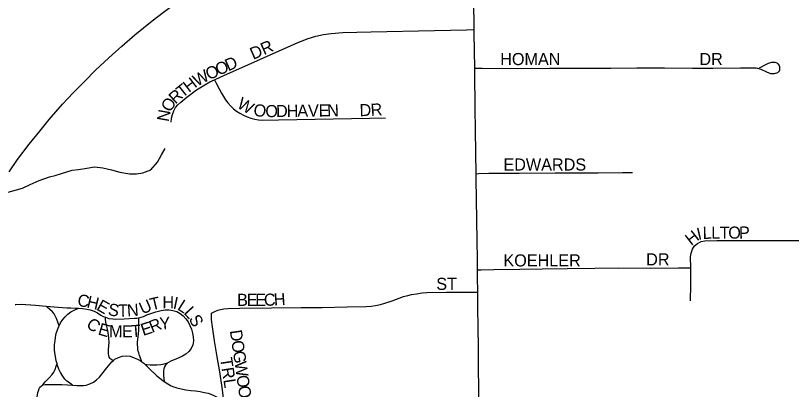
# Model space of a CAD drawing. Extents: x 1985906 to 2360102, y 891258 to 1222054.
# Drawn here: x 2188701 to 2191906, y 1084764 to 1086308 of the extents above; entities that cross this region are included whole.
import ezdxf

# ---------------------------------------------------------------- set-up
doc = ezdxf.new("R2010")
doc.units = 0
for name, color, linetype in [('GM_X_City_Street', 7, 'Continuous'), ('GM_X_City_Street_Text', 7, 'Continuous'), ('GM_X_Minor_River', 7, 'Continuous'), ('GM_X_State_Route', 7, 'Continuous')]:
    doc.layers.add(name, color=color, linetype=linetype)

msp = doc.modelspace()

# ---------------------------------------------------------------- linework, layer by layer
at = {"layer": 'GM_X_City_Street'}
for points in [[(2190595.1, 1086250.4), (2190592.4, 1086497.3), (2190589.4, 1086712), (2190589.7, 1086805.5)], [(2189522.9, 1086042.9), (2189548.5, 1086055.2), (2189864.2, 1086195.4), (2189909.8, 1086212.9), (2189941, 1086222.2), (2189972.8, 1086229.4), (2190004.9, 1086234.4), (2190053.7, 1086238.2), (2190168.7, 1086240.9), (2190431.9, 1086246.3), (2190563.6, 1086249.6), (2190595.1, 1086250.4)], [(2190598.5, 1086090.5), (2190595.2, 1086235.2), (2190595.1, 1086250.4)], [(2190598.5, 1086090.5), (2190628.4, 1086090.3), (2190776, 1086089.6), (2190907, 1086090.1), (2191024.2, 1086090.5), (2191160.4, 1086091.3), (2191268.1, 1086091.6), (2191382.2, 1086092.3), (2191497.2, 1086091.1), (2191581.8, 1086090.6), (2191695.4, 1086091.8), (2191742.9, 1086092.7), (2191760.2, 1086091.8), (2191765.9, 1086090.9), (2191770.6, 1086089.9), (2191779.4, 1086086.4), (2191803.2, 1086075.6), (2191819.3, 1086069.2), (2191825.1, 1086068.4), (2191831, 1086068.5), (2191836.1, 1086069.1), (2191840.7, 1086069.9), (2191845.5, 1086071.4), (2191849.5, 1086073.4), (2191853.5, 1086076.5), (2191856.4, 1086079.8), (2191858.1, 1086084.2), (2191858.8, 1086088.1), (2191858.8, 1086092.2), (2191858.3, 1086096), (2191857, 1086100.5), (2191855.2, 1086103.6), (2191852.9, 1086106.6), (2191850.2, 1086108.8), (2191847.1, 1086111), (2191843.5, 1086112.6), (2191839.5, 1086113.6), (2191834.9, 1086114.2), (2191826.9, 1086114), (2191823.2, 1086113.6), (2191818.7, 1086112.5), (2191814.9, 1086111.1), (2191810.5, 1086109.3), (2191793.7, 1086101.7), (2191781, 1086095.2), (2191772.6, 1086090.3)], [(2190603.8, 1085654.9), (2190602.3, 1085740.5), (2190600.9, 1085835.8), (2190599.9, 1085924.1), (2190598.9, 1086071.3), (2190598.5, 1086090.5)], [(2189344, 1085868.2), (2189345.7, 1085884), (2189349.2, 1085899.5), (2189354.4, 1085914.4), (2189362, 1085927.6), (2189372.2, 1085939.1), (2189384.1, 1085949.9), (2189409.4, 1085970.9), (2189448.5, 1086000.6), (2189475.8, 1086018.2), (2189504.3, 1086033.9), (2189522.9, 1086042.9)], [(2189522.9, 1086042.9), (2189529, 1086030.9), (2189542.2, 1086005.2), (2189551.4, 1085987.8), (2189568.8, 1085959.9), (2189578.7, 1085946.9), (2189589.6, 1085934.6), (2189601.5, 1085923.4), (2189614.3, 1085913.1), (2189628, 1085904.2), (2189642.5, 1085896.5), (2189657.6, 1085890.1), (2189673.1, 1085884.9), (2189689, 1085880.7), (2189705.1, 1085877.8), (2189721.4, 1085876.4), (2189787, 1085876.9), (2190164, 1085884.1), (2190229.5, 1085886.2)], [(2190603.8, 1085654.9), (2190614.7, 1085655.2), (2190656, 1085656.4), (2190718.8, 1085656.7), (2190781.2, 1085656.9), (2190929.9, 1085658), (2191107.9, 1085659), (2191208.1, 1085659.8), (2191249.1, 1085660.1)], [(2190608.1, 1085379.6), (2190604.2, 1085634), (2190603.8, 1085654.9)], [(2190609.2, 1085257.8), (2190608.8, 1085324), (2190608.4, 1085356.8), (2190608.1, 1085379.6)], [(2191490, 1085266.2), (2191489.7, 1085310.9), (2191491.5, 1085327.2), (2191497, 1085342.7), (2191505.9, 1085356.4), (2191518.3, 1085367.2), (2191532.9, 1085374.8), (2191549, 1085378), (2191598.3, 1085378.9), (2191730.1, 1085378.4), (2191792.6, 1085378.7), (2191962.4, 1085379.5)], [(2190609.2, 1085257.8), (2190624.7, 1085258), (2190676.5, 1085258.9), (2190783.7, 1085261.3), (2190877.1, 1085262.1), (2190979.4, 1085263), (2191093.8, 1085264.2), (2191192.8, 1085265.7), (2191324.3, 1085264.9), (2191439.4, 1085265.9), (2191477.5, 1085266.2), (2191490, 1085266.2)], [(2190610.2, 1085165), (2190609.4, 1085229.2), (2190609.2, 1085257.8)], [(2191489.6, 1085130.1), (2191490.4, 1085195.7), (2191490, 1085266.2)], [(2189510.2, 1085078.6), (2189524.6, 1085086), (2189537.1, 1085091.2), (2189548.3, 1085094.5), (2189561.5, 1085097.4), (2189578.1, 1085098.8), (2189626.2, 1085099.5), (2189758.3, 1085101.3), (2189881, 1085101.9), (2189968, 1085103), (2190071, 1085104.4), (2190149.5, 1085106.3), (2190169.7, 1085108.1), (2190188.3, 1085110.8), (2190208.5, 1085115), (2190226.3, 1085120), (2190256.9, 1085130.4), (2190303.7, 1085147.4), (2190321, 1085152.2), (2190336.6, 1085155.6), (2190357.5, 1085159.3), (2190381.1, 1085162.6), (2190400.5, 1085163.9), (2190482, 1085165.4), (2190547.2, 1085165.5), (2190591.9, 1085165.2), (2190610.2, 1085165)], [(2190616.9, 1084626.6), (2190615.2, 1084757.7), (2190613.6, 1084862.8), (2190613.4, 1084935.6), (2190611.7, 1085022), (2190611, 1085100.1), (2190610.2, 1085165)], [(2188699.6, 1085115.3), (2188702.5, 1085115.3), (2188724.5, 1085116), (2188783.6, 1085112.2), (2188828.3, 1085108.3)], [(2188828.3, 1085108.3), (2188877.2, 1085104.1), (2188913.2, 1085101.3), (2188929.5, 1085100.4), (2188948.5, 1085099.6), (2188961.9, 1085098.9)], [(2188881.5, 1085026.8), (2188877.4, 1085038), (2188870.9, 1085057.1), (2188865.1, 1085068.3), (2188860.4, 1085075.5), (2188853.8, 1085083.8), (2188843.1, 1085094.5), (2188832.5, 1085104.1), (2188828.3, 1085108.3)], [(2188881.5, 1085026.8), (2188887.2, 1085038.4), (2188896.1, 1085052.2), (2188905.8, 1085063.9), (2188917.3, 1085075.1), (2188929.9, 1085084), (2188937.9, 1085088.9), (2188946.2, 1085092.8), (2188955.3, 1085096.4), (2188961.9, 1085098.9)], [(2188961.9, 1085098.9), (2188977.2, 1085098.1), (2188995.2, 1085095.5), (2189009.9, 1085092.2), (2189025.5, 1085086.6), (2189039.4, 1085079.8), (2189053.3, 1085071.3), (2189063.6, 1085064.5), (2189072.2, 1085061.8)], [(2189210.3, 1085059.6), (2189220.3, 1085061.9), (2189229.3, 1085065.1), (2189243.7, 1085071.7), (2189259.4, 1085078), (2189280.6, 1085085), (2189302.6, 1085090.6), (2189318.8, 1085092.7), (2189335.1, 1085092.6), (2189351.2, 1085090.3), (2189366.8, 1085085.6), (2189381.3, 1085078.2), (2189394, 1085068.1), (2189405, 1085056), (2189414.3, 1085042.5), (2189421.8, 1085028), (2189427.8, 1085012.7), (2189432.4, 1084997), (2189435.4, 1084980.9), (2189435.9, 1084964.6), (2189433.3, 1084948.4), (2189427.3, 1084933.2), (2189417.6, 1084920.2), (2189404.7, 1084910.1), (2189390.6, 1084902), (2189375.9, 1084894.7), (2189362.7, 1084889), (2189346, 1084882), (2189330.9, 1084874.2)], [(2189559.5, 1084719.1), (2189559.2, 1084725.5), (2189558.2, 1084740.4), (2189554.5, 1084771.9), (2189544.9, 1084836.5), (2189534.4, 1084898.3), (2189523.1, 1084964.9), (2189514.3, 1085022.3), (2189511.2, 1085053.2), (2189510.2, 1085078.6)], [(2189072.2, 1085061.8), (2189087.2, 1085057.1), (2189102.5, 1085055), (2189116.1, 1085054.8), (2189149.5, 1085055.4), (2189192.4, 1085057.6), (2189204.2, 1085058.3), (2189210.3, 1085059.6)], [(2189104, 1084881.9), (2189099.1, 1084885.8), (2189095.4, 1084888.8), (2189092.7, 1084891.9), (2189088.6, 1084897.5), (2189085.9, 1084904.6), (2189085.2, 1084912.8), (2189085.4, 1084928.5), (2189087.3, 1084959.8), (2189086.8, 1084975.6), (2189085.4, 1084988.3), (2189082, 1085006.7), (2189076.6, 1085029.8), (2189074.5, 1085042.1), (2189073, 1085054.7), (2189072.2, 1085061.8)], [(2189223.3, 1084877.8), (2189220.4, 1084885.8), (2189213.6, 1084903.7), (2189209.9, 1084914.6), (2189207, 1084925.8), (2189205.8, 1084937.7), (2189205.2, 1084949.1), (2189205.6, 1084959.4), (2189208.9, 1084993.4), (2189210.3, 1085008.2), (2189211, 1085018.4), (2189211, 1085034.4), (2189210.4, 1085054), (2189210.3, 1085059.6)], [(2188872.6, 1084870.9), (2188869.6, 1084882), (2188866.3, 1084899.5), (2188863.8, 1084915.3), (2188862.7, 1084927.8), (2188862.7, 1084947.8), (2188864.3, 1084964.5), (2188866.4, 1084980.4), (2188869.6, 1084994.5), (2188874.7, 1085010.7), (2188879.9, 1085023.6), (2188881.5, 1085026.8)], [(2189104, 1084881.9), (2189111.9, 1084888.4), (2189126, 1084896.4), (2189141.6, 1084901.3), (2189157.8, 1084902.8), (2189174, 1084900.9), (2189191.5, 1084895.1), (2189205.5, 1084888.9), (2189215.7, 1084883.2), (2189223.3, 1084877.8)], [(2188813.7, 1084782.3), (2188818.3, 1084789.1), (2188824.1, 1084795.7), (2188840, 1084811.5), (2188852.3, 1084825.8), (2188859.2, 1084835.9), (2188864.5, 1084846.5), (2188868.8, 1084859.5), (2188872.6, 1084870.9)], [(2188936.2, 1084781), (2188919.4, 1084793.3), (2188913.1, 1084798.4), (2188905.1, 1084806.5), (2188896, 1084818.8), (2188887.5, 1084833.8), (2188880.6, 1084848.3), (2188874.7, 1084863.1), (2188872.6, 1084870.9)], [(2188936.2, 1084781), (2188954.9, 1084780.2), (2188969.3, 1084779.7), (2188982.8, 1084779.9), (2188993.1, 1084780.9), (2189008.3, 1084786.7), (2189022.6, 1084794.4), (2189035.7, 1084804), (2189047.6, 1084815.2), (2189058.1, 1084827.5), (2189077.7, 1084853.4), (2189099.4, 1084878), (2189104, 1084881.9)], [(2189223.3, 1084877.8), (2189231, 1084872.3), (2189236.5, 1084867.1)], [(2189236.5, 1084867.1), (2189243.9, 1084866.5), (2189257.3, 1084865.5), (2189270.6, 1084865.6), (2189285, 1084866.2), (2189300.7, 1084867.6), (2189315.4, 1084870), (2189330.9, 1084874.2)], [(2189236.5, 1084867.1), (2189252.2, 1084851.2), (2189285.2, 1084820.1), (2189309.9, 1084800.2), (2189315.7, 1084796.5)], [(2189330.9, 1084874.2), (2189320.6, 1084863.5), (2189316.7, 1084856.9), (2189313.4, 1084848.7), (2189312.1, 1084840.7), (2189311.9, 1084832.5), (2189312.3, 1084823), (2189314.3, 1084807.9), (2189315.7, 1084796.5)], [(2189315.7, 1084796.5), (2189330.1, 1084786.7), (2189344.4, 1084779.1), (2189354.6, 1084774.7), (2189367.7, 1084770.2), (2189385, 1084766), (2189404.5, 1084762.4), (2189425.3, 1084759.6), (2189444.2, 1084757.5), (2189464.2, 1084755.1), (2189474.6, 1084753.2), (2189488.9, 1084750.2), (2189497.3, 1084747.9), (2189507.8, 1084744.4), (2189517.8, 1084740.2), (2189548.1, 1084724.9), (2189559.5, 1084719.1)], [(2188790.1, 1084715.9), (2188790.5, 1084723.4), (2188791, 1084732.3), (2188793.7, 1084751.3), (2188795.4, 1084758), (2188798.9, 1084767.6), (2188802.1, 1084772.9), (2188807.2, 1084778), (2188813.7, 1084782.3)], [(2188813.7, 1084782.3), (2188823.5, 1084783.8), (2188833.4, 1084784.3), (2188850.7, 1084784.1), (2188892.5, 1084783.8), (2188916.4, 1084782.5), (2188936.2, 1084781)]]:
    msp.add_lwpolyline(points, dxfattribs=at)
at = {"layer": 'GM_X_Minor_River'}
msp.add_lwpolyline([(2188645.4, 1085571.3), (2188705.4, 1085588.5), (2188729.3, 1085595), (2188761.2, 1085609.6), (2188799.1, 1085626.5), (2188841, 1085641.3), (2188865, 1085647.8), (2188891, 1085656.3), (2188934.9, 1085669.2), (2188961, 1085671.8), (2188995, 1085678.4), (2189027.1, 1085683.1), (2189061.3, 1085679.7), (2189097.7, 1085670.4), (2189132, 1085661), (2189172.4, 1085653.7), (2189200.5, 1085654.2), (2189226.5, 1085658.8), (2189260.5, 1085671.5), (2189288, 1085702.1), (2189303.5, 1085732.6), (2189319.1, 1085759)], dxfattribs=at)
at = {"layer": 'GM_X_State_Route'}
msp.add_lwpolyline([(2188674.6, 1085663.2), (2188709.3, 1085713.6), (2188758.1, 1085777.2), (2188801.4, 1085830.8), (2188840.6, 1085879), (2188895.3, 1085941.9), (2188939, 1085988.7), (2188986.9, 1086037.4), (2189031.2, 1086081.9), (2189086.4, 1086133.8), (2189140.1, 1086181.1), (2189194.1, 1086228), (2189266.2, 1086285.7), (2189311.7, 1086321.8), (2189363.2, 1086358.5), (2189426.2, 1086403.4)], dxfattribs=at)

# ---------------------------------------------------------------- texts
at = {"layer": 'GM_X_City_Street_Text'}
for s, rotation, p in [('DR', 23.9591, (2189683, 1086124.6)), ('D', 24.444, (2189580, 1086077)), ('HOMAN', 0, (2190703.2, 1086103.4)), ('DR', 0, (2191526, 1086103.4)), ('O', 24.453, (2189540, 1086058.8)), ('W', 28.4602, (2189450.5, 1086013.6)), ('O', 24.6393, (2189500, 1086040.4)), ('H', 37.342, (2189417.2, 1085988)), ('T', 38.9414, (2189390.2, 1085966.1)), ('R', 42.406, (2189361.5, 1085939.9)), ('O', 56.6252, (2189339.4, 1085905.7)), ('W', 330.253, (2189612.5, 1085929.8)), ('R', 4.2827, (2190169.6, 1085893.2)), ('N', 80.2503, (2189334, 1085867.3)), ('O', 352.2032, (2189681.8, 1085894.7)), ('O', 0.5112, (2189733.3, 1085888.3)), ('D', 0.7137, (2189777.5, 1085888.7)), ('H', 0.7137, (2189821.5, 1085889.2)), ('A', 0.7137, (2189865.5, 1085889.8)), ('V', 0.7137, (2189909.5, 1085890.3)), ('E', 0.7233, (2189953.5, 1085890.9)), ('N', 0.7214, (2189988.7, 1085891.3)), ('D', 1.1366, (2190122.6, 1085892.2)), ('EDWARDS', 0, (2190716.4, 1085667.8)), ('I', 13.1454, (2191521.3, 1085380.6)), ('L', 1.5304, (2191540, 1085385.3)), ('L', 0.2732, (2191574.9, 1085386.2)), ('T', 0.2459, (2191610.1, 1085386.4)), ('O', 0.2745, (2191645.3, 1085386.5)), ('P', 0.5601, (2191689.6, 1085386.7)), ('H', 37.9977, (2191491.7, 1085356)), ('KOEHLER', 0, (2190716.4, 1085271.8)), ('DR', 0, (2191306, 1085276.2)), ('ST', 0, (2190439.2, 1085175)), ('C', 351.2003, (2188954.4, 1085109.2)), ('H', 346.971, (2188992.5, 1085103.3)), ('T', 13.9037, (2189263.5, 1085089.9)), ('H', 359.2786, (2189307.5, 1085098.9)), ('I', 348.0641, (2189349, 1085098.6)), ('B', 0.0486, (2189616.4, 1085109)), ('E', 0.0546, (2189656, 1085109)), ('E', 0.0273, (2189691.2, 1085109.1)), ('C', 1.3357, (2189727.6, 1085109.1)), ('H', 3.807, (2189769.6, 1085110.1)), ('E', 330.3297, (2189031.8, 1085094.8)), ('S', 350.8589, (2189080.8, 1085070.9)), ('T', 0.8865, (2189125.1, 1085064.6)), ('N', 3.8395, (2189163.1, 1085065.3)), ('U', 23.9869, (2189225.5, 1085072.8)), ('L', 327.8556, (2189366.2, 1085095.8)), ('L', 312.4299, (2189393.3, 1085079.3)), ('C', 322.2315, (2188989.5, 1085025.2)), ('R', 22.14, (2189265.1, 1084996.8)), ('Y', 4.6166, (2189297.8, 1085010.8)), ('S', 298.8503, (2189415.2, 1085055.9)), ('E', 343.6497, (2189038.8, 1084991.7)), ('M', 359.286, (2189087.3, 1084979.6)), ('E', 0.2087, (2189141, 1084979)), ('T', 4.3186, (2189180.1, 1084979.2)), ('E', 18.2666, (2189228.2, 1084984.5)), ('D', 278.226, (2189586.2, 1085006.7)), ('O', 278.2282, (2189592.5, 1084963.2)), ('G', 278.2282, (2189598.8, 1084919.7)), ('TRL', 278.7424, (2189545.8, 1084892.1)), ('W', 278.2265, (2189605.1, 1084876.1)), ('O', 278.2373, (2189613.3, 1084819.5)), ('O', 278.226, (2189619.6, 1084775.9))]:
    msp.add_text(s, height=50, rotation=rotation, dxfattribs=at).set_placement(p)

doc.saveas('drawing.dxf')
